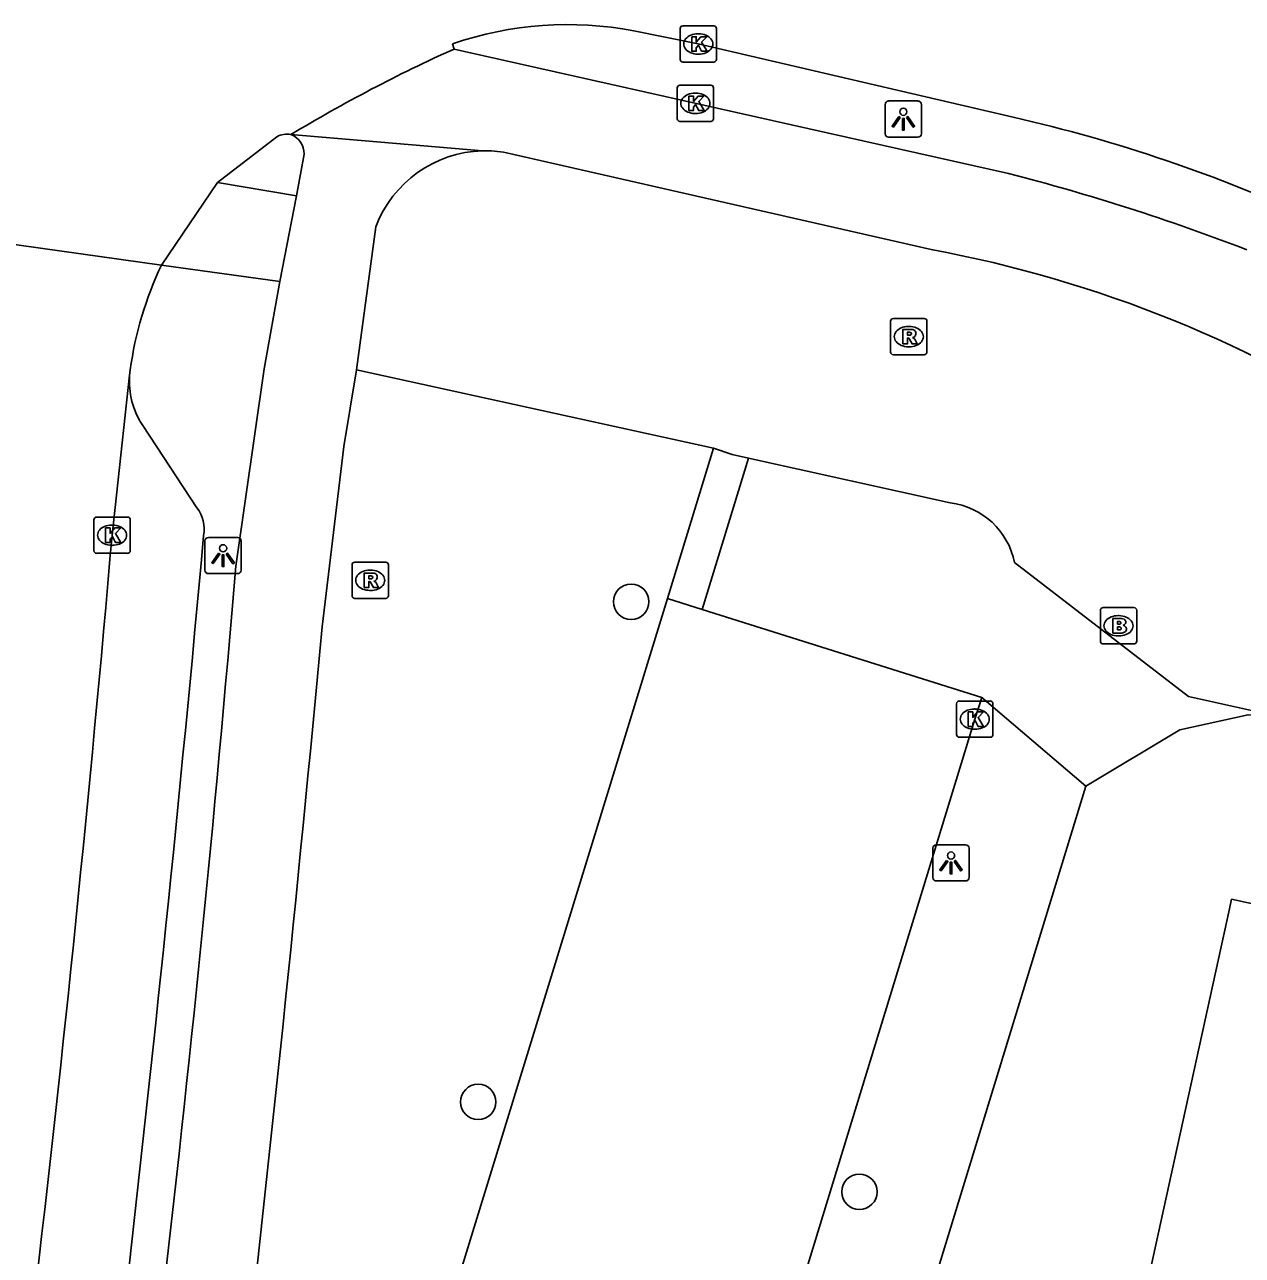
# Model space of a CAD drawing. Extents: x 163010 to 163853, y 382793 to 383982.
# Drawn here: x 163184.06 to 163217.64, y 383006.66 to 383040.59 of the extents above; entities that cross this region are included whole.
import ezdxf

# ---------------------------------------------------------------- set-up
doc = ezdxf.new("R2010")
doc.units = 0
for name, color, linetype in [('IMGEO_Berm_groen', 7, 'Continuous'), ('IMGEO_Boom', 7, 'Continuous'), ('IMGEO_Brandkraan', 7, 'Continuous'), ('IMGEO_Fietspad_gesloten', 7, 'Continuous'), ('IMGEO_Kolk', 7, 'Continuous'), ('IMGEO_Lichtpunt', 7, 'Continuous'), ('IMGEO_Pand', 7, 'Continuous'), ('IMGEO_Parkeervlak_open', 7, 'Continuous'), ('IMGEO_Rijbaan_lokaal_gesloten', 7, 'Continuous'), ('IMGEO_Rijbaan_lokaal_open', 7, 'Continuous'), ('IMGEO_Rioolput', 7, 'Continuous'), ('IMGEO_Voetpad_open', 7, 'Continuous')]:
    doc.layers.add(name, color=color, linetype=linetype)

msp = doc.modelspace()

# ---------------------------------------------------------------- linework, layer by layer
at = {"layer": 'IMGEO_Berm_groen'}
msp.add_lwpolyline([(163213.319, 383019.595), (163215.912, 383021.144), (163217.792, 383021.564), (163218.634, 383021.516)], dxfattribs=at)
at = {"layer": 'IMGEO_Boom'}
for centre in [(163200.783, 383024.677), (163196.567, 383010.89), (163207.077, 383008.413)]:
    msp.add_circle(centre, 0.489, dxfattribs=at)
at = {"layer": 'IMGEO_Brandkraan'}
for p, q in [((163213.721, 383023.588), (163213.721, 383024.44)), ((163213.796, 383024.514), (163214.648, 383024.514)), ((163214.722, 383024.44), (163214.722, 383023.588)), ((163214.209, 383024.294), (163214.234, 383024.294)), ((163214.232, 383023.734), (163214.207, 383023.734)), ((163214.648, 383023.514), (163213.796, 383023.514))]:
    msp.add_line(p, q, dxfattribs=at)
for points in [[(163213.721, 383023.588), (163213.721, 383024.44)], [(163213.796, 383024.514), (163214.648, 383024.514)], [(163214.722, 383024.44), (163214.722, 383023.588)], [(163214.069, 383024.214), (163214.069, 383023.814), (163214.282, 383023.814)], [(163214.3, 383024.214), (163214.069, 383024.214)], [(163214.248, 383024.133), (163214.194, 383024.133), (163214.194, 383024.057)], [(163214.194, 383024.057), (163214.247, 383024.057)], [(163214.256, 383023.981), (163214.194, 383023.981), (163214.194, 383023.9)], [(163214.194, 383023.9), (163214.256, 383023.9)], [(163214.648, 383023.514), (163213.796, 383023.514)]]:
    msp.add_lwpolyline(points, dxfattribs=at)
for centre, radius, start, end in [((163213.798, 383024.438), 0.0765, 91.552, 178.448), ((163213.798, 383024.438), 0.0765, 91.552, 178.448), ((163214.646, 383024.438), 0.0765, 1.552, 88.448), ((163214.646, 383024.438), 0.0765, 1.552, 88.448), ((163214.249, 383024.095), 0.0379, 267.8285, 90.9355), ((163214.257, 383023.94), 0.0404, 269.8759, 90.5077), ((163214.304, 383024.069), 0.145, 59.4692, 91.5367), ((163214.329, 383024.116), 0.0922, 285.5137, 58.1501), ((163214.334, 383023.924), 0.105, 301.3115, 78.989), ((163214.288, 383024.065), 0.251, 268.6676, 293.5347), ((163213.798, 383023.59), 0.0765, 181.552, 268.448), ((163213.798, 383023.59), 0.0765, 181.552, 268.448), ((163214.646, 383023.59), 0.0765, 271.552, 358.448), ((163214.646, 383023.59), 0.0765, 271.552, 358.448)]:
    msp.add_arc(centre, radius, start, end, dxfattribs=at)
for centre, major_axis, ratio, start_param, end_param in [((163214.208, 383024.014), (-0.387, 0.002), 0.722429, 4.712389, 7.853982), ((163214.233, 383024.014), (-0.39, 0.002), 0.717154, 1.570796, 4.712389)]:
    msp.add_ellipse(centre, major_axis=major_axis, ratio=ratio, start_param=start_param, end_param=end_param, dxfattribs=at)
at = {"layer": 'IMGEO_Fietspad_gesloten'}
for points in [[(163211.19, 383036.481), (163196.191, 383039.846), (163195.9, 383039.912)], [(163191.402, 383037.555), (163196.682, 383037.106)], [(163191.557, 383035.863), (163191.766, 383037.014)], [(163197.35, 383037.055), (163209.056, 383034.385)], [(163191.557, 383035.863), (163191.099, 383033.502)], [(163193.742, 383035.01), (163193.208, 383031.071)], [(163189.881, 383025.654), (163190.661, 383031.096), (163191.099, 383033.502)], [(163193.208, 383031.071), (163192.865, 383028.953), (163192.261, 383023.986)]]:
    msp.add_lwpolyline(points, dxfattribs=at)
for centre, radius, start, end in [((163191.197, 383037.024), 0.569, 358.9896, 68.8779), ((163196.774, 383033.868), 3.24, 91.6196, 159.3525), ((163196.773, 383033.897), 3.21, 79.6443, 91.6239), ((163196.427, 382979.022), 59.325, 68.92742, 75.5902), ((163202.813, 383000.604), 34.353, 56.2963, 79.5287), ((162592.859, 383075.119), 599.067, 353.271854, 355.263705), ((162207.794, 383115.141), 988.678, 353.433903, 354.7099)]:
    msp.add_arc(centre, radius, start, end, dxfattribs=at)
at = {"layer": 'IMGEO_Kolk'}
for p, q in [((163202.133, 383039.626), (163202.133, 383040.478)), ((163202.208, 383040.552), (163203.06, 383040.552)), ((163202.621, 383040.332), (163202.646, 383040.332)), ((163203.134, 383040.478), (163203.134, 383039.626)), ((163202.644, 383039.772), (163202.619, 383039.772)), ((163203.06, 383039.552), (163202.208, 383039.552)), ((163202.129, 383038.916), (163202.981, 383038.916)), ((163202.054, 383037.99), (163202.054, 383038.842)), ((163202.542, 383038.696), (163202.567, 383038.696)), ((163203.055, 383038.842), (163203.055, 383037.99)), ((163202.981, 383037.916), (163202.129, 383037.916)), ((163202.565, 383038.136), (163202.54, 383038.136)), ((163185.971, 383026.086), (163185.971, 383026.938)), ((163186.046, 383027.012), (163186.898, 383027.012)), ((163186.459, 383026.792), (163186.484, 383026.792)), ((163186.972, 383026.938), (163186.972, 383026.086)), ((163186.482, 383026.232), (163186.457, 383026.232)), ((163186.898, 383026.012), (163186.046, 383026.012)), ((163209.757, 383021.015), (163209.757, 383021.867)), ((163209.832, 383021.941), (163210.684, 383021.941)), ((163210.245, 383021.721), (163210.27, 383021.721)), ((163210.758, 383021.867), (163210.758, 383021.015)), ((163210.684, 383020.941), (163209.832, 383020.941)), ((163210.268, 383021.161), (163210.243, 383021.161))]:
    msp.add_line(p, q, dxfattribs=at)
for points in [[(163202.133, 383039.626), (163202.133, 383040.478)], [(163202.208, 383040.552), (163203.06, 383040.552)], [(163203.134, 383040.478), (163203.134, 383039.626)], [(163202.454, 383040.252), (163202.577, 383040.252), (163202.577, 383040.101), (163202.707, 383040.252), (163202.871, 383040.252), (163202.725, 383040.101), (163202.878, 383039.852), (163202.726, 383039.852), (163202.641, 383040.016), (163202.577, 383039.949), (163202.577, 383039.852), (163202.454, 383039.852), (163202.454, 383040.252)], [(163203.06, 383039.552), (163202.208, 383039.552)], [(163202.129, 383038.916), (163202.981, 383038.916)], [(163202.054, 383037.99), (163202.054, 383038.842)], [(163202.375, 383038.616), (163202.498, 383038.616), (163202.498, 383038.465), (163202.628, 383038.616), (163202.792, 383038.616), (163202.646, 383038.465), (163202.799, 383038.216), (163202.647, 383038.216), (163202.562, 383038.38), (163202.498, 383038.313), (163202.498, 383038.216), (163202.375, 383038.216), (163202.375, 383038.616)], [(163203.055, 383038.842), (163203.055, 383037.99)], [(163202.981, 383037.916), (163202.129, 383037.916)], [(163185.971, 383026.086), (163185.971, 383026.938)], [(163186.046, 383027.012), (163186.898, 383027.012)], [(163186.292, 383026.712), (163186.415, 383026.712), (163186.415, 383026.561), (163186.545, 383026.712), (163186.709, 383026.712), (163186.563, 383026.561), (163186.716, 383026.312), (163186.564, 383026.312), (163186.479, 383026.476), (163186.415, 383026.409), (163186.415, 383026.312), (163186.292, 383026.312), (163186.292, 383026.712)], [(163186.972, 383026.938), (163186.972, 383026.086)], [(163186.898, 383026.012), (163186.046, 383026.012)], [(163209.757, 383021.015), (163209.757, 383021.867)], [(163209.832, 383021.941), (163210.684, 383021.941)], [(163210.078, 383021.641), (163210.201, 383021.641), (163210.201, 383021.49), (163210.331, 383021.641), (163210.495, 383021.641), (163210.349, 383021.49), (163210.502, 383021.241), (163210.35, 383021.241), (163210.265, 383021.405), (163210.201, 383021.338), (163210.201, 383021.241), (163210.078, 383021.241), (163210.078, 383021.641)], [(163210.758, 383021.867), (163210.758, 383021.015)], [(163210.684, 383020.941), (163209.832, 383020.941)]]:
    msp.add_lwpolyline(points, dxfattribs=at)
for centre, start, end in [((163202.21, 383040.476), 91.552, 178.448), ((163202.21, 383040.476), 91.552, 178.448), ((163203.058, 383040.476), 1.552, 88.448), ((163203.058, 383040.476), 1.552, 88.448), ((163202.21, 383039.628), 181.552, 268.448), ((163202.21, 383039.628), 181.552, 268.448), ((163203.058, 383039.628), 271.552, 358.448), ((163203.058, 383039.628), 271.552, 358.448), ((163202.131, 383038.84), 91.552, 178.448), ((163202.131, 383038.84), 91.552, 178.448), ((163202.979, 383038.84), 1.552, 88.448), ((163202.979, 383038.84), 1.552, 88.448), ((163202.131, 383037.992), 181.552, 268.448), ((163202.131, 383037.992), 181.552, 268.448), ((163202.979, 383037.992), 271.552, 358.448), ((163202.979, 383037.992), 271.552, 358.448), ((163186.048, 383026.936), 91.552, 178.448), ((163186.048, 383026.936), 91.552, 178.448), ((163186.896, 383026.936), 1.552, 88.448), ((163186.896, 383026.936), 1.552, 88.448), ((163186.048, 383026.088), 181.552, 268.448), ((163186.048, 383026.088), 181.552, 268.448), ((163186.896, 383026.088), 271.552, 358.448), ((163186.896, 383026.088), 271.552, 358.448), ((163209.834, 383021.865), 91.552, 178.448), ((163209.834, 383021.865), 91.552, 178.448), ((163210.682, 383021.865), 1.552, 88.448), ((163210.682, 383021.865), 1.552, 88.448), ((163209.834, 383021.017), 181.552, 268.448), ((163209.834, 383021.017), 181.552, 268.448), ((163210.682, 383021.017), 271.552, 358.448), ((163210.682, 383021.017), 271.552, 358.448)]:
    msp.add_arc(centre, 0.0765, start, end, dxfattribs=at)
for centre, major_axis, ratio, start_param, end_param in [((163202.62, 383040.052), (-0.387, 0.002), 0.722429, 4.712389, 7.853982), ((163202.645, 383040.052), (-0.39, 0.002), 0.717154, 1.570796, 4.712389), ((163202.541, 383038.416), (-0.387, 0.002), 0.722429, 4.712389, 7.853982), ((163202.566, 383038.416), (-0.39, 0.002), 0.717154, 1.570796, 4.712389), ((163186.458, 383026.512), (-0.387, 0.002), 0.722429, 4.712389, 7.853982), ((163186.483, 383026.512), (-0.39, 0.002), 0.717154, 1.570796, 4.712389), ((163210.244, 383021.441), (-0.387, 0.002), 0.722429, 4.712389, 7.853982), ((163210.269, 383021.441), (-0.39, 0.002), 0.717154, 1.570796, 4.712389)]:
    msp.add_ellipse(centre, major_axis=major_axis, ratio=ratio, start_param=start_param, end_param=end_param, dxfattribs=at)
at = {"layer": 'IMGEO_Lichtpunt'}
for p, q in [((163207.789, 383038.385), (163207.789, 383037.578)), ((163207.789, 383038.385), (163207.789, 383037.578)), ((163208.691, 383038.48), (163207.883, 383038.48)), ((163208.691, 383038.48), (163207.883, 383038.48)), ((163208.785, 383037.578), (163208.785, 383038.385)), ((163208.785, 383037.578), (163208.785, 383038.385)), ((163207.883, 383037.484), (163208.691, 383037.484)), ((163207.883, 383037.484), (163208.691, 383037.484)), ((163189.033, 383026.353), (163189.033, 383025.546)), ((163189.033, 383026.353), (163189.033, 383025.546)), ((163189.935, 383026.448), (163189.127, 383026.448)), ((163189.935, 383026.448), (163189.127, 383026.448)), ((163190.029, 383025.546), (163190.029, 383026.353)), ((163190.029, 383025.546), (163190.029, 383026.353)), ((163189.127, 383025.452), (163189.935, 383025.452)), ((163189.127, 383025.452), (163189.935, 383025.452)), ((163209.104, 383017.882), (163209.104, 383017.075)), ((163209.104, 383017.882), (163209.104, 383017.075)), ((163210.006, 383017.977), (163209.198, 383017.977)), ((163210.006, 383017.977), (163209.198, 383017.977)), ((163210.1, 383017.075), (163210.1, 383017.882)), ((163210.1, 383017.075), (163210.1, 383017.882)), ((163209.198, 383016.981), (163210.006, 383016.981)), ((163209.198, 383016.981), (163210.006, 383016.981))]:
    msp.add_line(p, q, dxfattribs=at)
for points in [[(163208.163, 383038.049), (163208.202, 383038.021), (163208.014, 383037.759), (163207.976, 383037.786), (163208.163, 383038.049)], [(163208.265, 383038.001), (163208.312, 383038.001), (163208.312, 383037.679), (163208.265, 383037.679), (163208.265, 383038.001)], [(163208.375, 383038.021), (163208.413, 383038.048), (163208.6, 383037.786), (163208.561, 383037.758), (163208.375, 383038.021)], [(163189.407, 383026.017), (163189.446, 383025.989), (163189.258, 383025.727), (163189.22, 383025.754), (163189.407, 383026.017)], [(163189.619, 383025.989), (163189.657, 383026.016), (163189.844, 383025.754), (163189.805, 383025.726), (163189.619, 383025.989)], [(163189.509, 383025.969), (163189.556, 383025.969), (163189.556, 383025.647), (163189.509, 383025.647), (163189.509, 383025.969)], [(163209.478, 383017.546), (163209.517, 383017.518), (163209.329, 383017.256), (163209.291, 383017.283), (163209.478, 383017.546)], [(163209.69, 383017.518), (163209.728, 383017.545), (163209.915, 383017.283), (163209.876, 383017.255), (163209.69, 383017.518)], [(163209.58, 383017.498), (163209.627, 383017.498), (163209.627, 383017.176), (163209.58, 383017.176), (163209.58, 383017.498)]]:
    msp.add_lwpolyline(points, dxfattribs=at)
for centre in [(163208.288, 383038.183), (163189.532, 383026.151), (163209.603, 383017.68)]:
    msp.add_circle(centre, 0.0994, dxfattribs=at)
for centre, start, end in [((163207.883, 383038.385), 90, 180), ((163207.883, 383038.385), 90, 180), ((163208.691, 383038.385), 0, 90), ((163208.691, 383038.385), 0, 90), ((163207.883, 383037.578), 180, 270), ((163207.883, 383037.578), 180, 270), ((163208.691, 383037.578), 270, 0), ((163208.691, 383037.578), 270, 360), ((163189.127, 383026.353), 90, 180), ((163189.127, 383026.353), 90, 180), ((163189.935, 383026.353), 0, 90), ((163189.935, 383026.353), 0, 90), ((163189.127, 383025.546), 180, 270), ((163189.127, 383025.546), 180, 270), ((163189.935, 383025.546), 270, 0), ((163189.935, 383025.546), 270, 360), ((163209.198, 383017.882), 90, 180), ((163209.198, 383017.882), 90, 180), ((163210.006, 383017.882), 0, 90), ((163210.006, 383017.882), 0, 90), ((163209.198, 383017.075), 180, 270), ((163209.198, 383017.075), 180, 270), ((163210.006, 383017.075), 270, 0), ((163210.006, 383017.075), 270, 360)]:
    msp.add_arc(centre, 0.0946, start, end, dxfattribs=at)
at = {"layer": 'IMGEO_Pand'}
msp.add_lwpolyline([(163243.176, 382964.14), (163250.975, 383000), (163251.798, 383003.784), (163252.881, 383008.797), (163223.653, 383015.112), (163218.256, 383016.278), (163217.337, 383016.477), (163217.279, 383016.214), (163213.728, 383000), (163211.5, 382989.825), (163209.899, 382990.174), (163204.372, 382964.803), (163212.216, 382963.095), (163210.45, 382954.99)], dxfattribs=at)
at = {"layer": 'IMGEO_Parkeervlak_open'}
for points in [[(163188.81, 383027.265), (163187.316, 383029.538)], [(163186.271, 382973.348), (163187.822, 382973.139), (163189.777, 382985.751), (163194.167, 383000), (163195.768, 383005.197), (163201.783, 383024.763)], [(163202.737, 383024.463), (163210.454, 383022.04)]]:
    msp.add_lwpolyline(points, dxfattribs=at)
for centre, radius, start, end in [((163189.149, 383030.754), 2.2, 175.5433, 213.5572), ((163188.069, 383026.681), 0.944, 348.9457, 38.2439), ((162307.605, 383106.279), 884.993, 353.429822, 354.827968)]:
    msp.add_arc(centre, radius, start, end, dxfattribs=at)
at = {"layer": 'IMGEO_Rijbaan_lokaal_gesloten'}
for points in [[(163183.38, 383034.576), (163187.835, 383033.959)], [(163186.956, 383030.925), (163186.47, 383026.511)], [(163186.956, 383030.925), (163186.971, 383031.065)]]:
    msp.add_lwpolyline(points, dxfattribs=at)
for centre, radius, start, end in [((163196.782, 383029.712), 9.904, 154.6069, 172.1473), ((162497.785, 383085.878), 691.239, 353.303304, 355.073106)]:
    msp.add_arc(centre, radius, start, end, dxfattribs=at)
at = {"layer": 'IMGEO_Rijbaan_lokaal_open'}
for points in [[(163200.86, 383040.417), (163202.634, 383040.053), (163211.316, 383038.031)], [(163195.9, 383039.912), (163195.857, 383040.059)], [(163189.376, 383036.235), (163191.013, 383037.493)], [(163187.835, 383033.959), (163188.606, 383035.097), (163189.376, 383036.235)]]:
    msp.add_lwpolyline(points, dxfattribs=at)
for centre, radius, start, end in [((163199.042, 383030.683), 9.902, 79.4216, 108.7643), ((163213.311, 383001.216), 42.433, 114.2245, 121.0855), ((163202.116, 382997.359), 41.7, 65.1902, 77.2535), ((163191.288, 383037.016), 0.551, 78.1044, 120.0072)]:
    msp.add_arc(centre, radius, start, end, dxfattribs=at)
at = {"layer": 'IMGEO_Rioolput'}
for p, q in [((163208.013, 383032.485), (163208.865, 383032.485)), ((163207.938, 383031.559), (163207.938, 383032.411)), ((163208.426, 383032.265), (163208.451, 383032.265)), ((163208.939, 383032.411), (163208.939, 383031.559)), ((163208.865, 383031.485), (163208.013, 383031.485)), ((163208.449, 383031.705), (163208.424, 383031.705)), ((163193.088, 383024.843), (163193.088, 383025.695)), ((163193.163, 383025.769), (163194.015, 383025.769)), ((163194.089, 383025.695), (163194.089, 383024.843)), ((163193.576, 383025.549), (163193.601, 383025.549)), ((163194.015, 383024.769), (163193.163, 383024.769)), ((163193.599, 383024.989), (163193.574, 383024.989))]:
    msp.add_line(p, q, dxfattribs=at)
for points in [[(163208.013, 383032.485), (163208.865, 383032.485)], [(163207.938, 383031.559), (163207.938, 383032.411)], [(163208.527, 383032.183), (163208.275, 383032.185), (163208.275, 383031.785)], [(163208.939, 383032.411), (163208.939, 383031.559)], [(163208.275, 383031.785), (163208.399, 383031.785), (163208.399, 383031.947), (163208.41, 383031.947)], [(163208.453, 383032.104), (163208.399, 383032.104), (163208.399, 383032.023)], [(163208.399, 383032.023), (163208.451, 383032.023)], [(163208.457, 383031.918), (163208.528, 383031.785), (163208.668, 383031.785), (163208.603, 383031.911)], [(163208.865, 383031.485), (163208.013, 383031.485)], [(163193.088, 383024.843), (163193.088, 383025.695)], [(163193.163, 383025.769), (163194.015, 383025.769)], [(163194.089, 383025.695), (163194.089, 383024.843)], [(163193.677, 383025.467), (163193.425, 383025.469), (163193.425, 383025.069)], [(163193.603, 383025.388), (163193.549, 383025.388), (163193.549, 383025.307)], [(163193.425, 383025.069), (163193.549, 383025.069), (163193.549, 383025.231), (163193.56, 383025.231)], [(163193.549, 383025.307), (163193.601, 383025.307)], [(163193.607, 383025.202), (163193.678, 383025.069), (163193.818, 383025.069), (163193.753, 383025.195)], [(163194.015, 383024.769), (163193.163, 383024.769)]]:
    msp.add_lwpolyline(points, dxfattribs=at)
for centre, radius, start, end in [((163208.015, 383032.409), 0.0765, 91.552, 178.448), ((163208.015, 383032.409), 0.0765, 91.552, 178.448), ((163208.863, 383032.409), 0.0765, 1.552, 88.448), ((163208.863, 383032.409), 0.0765, 1.552, 88.448), ((163208.526, 383032.073), 0.109, 350.3612, 89.416), ((163208.409, 383031.894), 0.0533, 26.0293, 88.6989), ((163208.435, 383032.212), 0.19, 274.7715, 282.9687), ((163208.459, 383032.008), 0.0964, 77.0061, 93.1865), ((163208.473, 383032.065), 0.0378, 276.6634, 79.6772), ((163208.524, 383032.073), 0.112, 277.5842, 350.9817), ((163208.508, 383031.858), 0.108, 29.5134, 73.7905), ((163208.015, 383031.561), 0.0765, 181.552, 268.448), ((163208.015, 383031.561), 0.0765, 181.552, 268.448), ((163208.863, 383031.561), 0.0765, 271.552, 358.448), ((163208.863, 383031.561), 0.0765, 271.552, 358.448), ((163193.165, 383025.693), 0.0765, 91.552, 178.448), ((163193.165, 383025.693), 0.0765, 91.552, 178.448), ((163194.013, 383025.693), 0.0765, 1.552, 88.448), ((163194.013, 383025.693), 0.0765, 1.552, 88.448), ((163193.609, 383025.292), 0.0964, 77.0061, 93.1865), ((163193.623, 383025.349), 0.0378, 276.6634, 79.6772), ((163193.676, 383025.357), 0.109, 350.3612, 89.416), ((163193.674, 383025.357), 0.112, 277.5842, 350.9817), ((163193.559, 383025.178), 0.0533, 26.0293, 88.6989), ((163193.585, 383025.496), 0.19, 274.7715, 282.9687), ((163193.658, 383025.142), 0.108, 29.5134, 73.7905), ((163193.165, 383024.845), 0.0765, 181.552, 268.448), ((163193.165, 383024.845), 0.0765, 181.552, 268.448), ((163194.013, 383024.845), 0.0765, 271.552, 358.448), ((163194.013, 383024.845), 0.0765, 271.552, 358.448)]:
    msp.add_arc(centre, radius, start, end, dxfattribs=at)
for centre, major_axis, ratio, start_param, end_param in [((163208.425, 383031.985), (-0.387, 0.002), 0.722429, 4.712389, 7.853982), ((163208.45, 383031.985), (-0.39, 0.002), 0.717154, 1.570796, 4.712389), ((163193.575, 383025.269), (-0.387, 0.002), 0.722429, 4.712389, 7.853982), ((163193.6, 383025.269), (-0.39, 0.002), 0.717154, 1.570796, 4.712389)]:
    msp.add_ellipse(centre, major_axis=major_axis, ratio=ratio, start_param=start_param, end_param=end_param, dxfattribs=at)
at = {"layer": 'IMGEO_Voetpad_open'}
for points in [[(163189.376, 383036.235), (163191.557, 383035.863)], [(163191.099, 383033.502), (163187.835, 383033.959)], [(163193.208, 383031.071), (163203.058, 383028.91)], [(163203.058, 383028.91), (163201.783, 383024.763)], [(163204.02, 383028.637), (163203.567, 383028.738), (163203.058, 383028.91)], [(163202.737, 383024.463), (163204.02, 383028.637)], [(163204.02, 383028.637), (163209.581, 383027.403)], [(163211.355, 383025.758), (163216.154, 383022.063), (163218.634, 383021.516)], [(163201.783, 383024.763), (163202.737, 383024.463)], [(163193.109, 382965.445), (163197.313, 382979.212), (163203.692, 383000), (163204.521, 383002.702), (163210.258, 383021.441), (163210.454, 383022.04)], [(163210.454, 383022.04), (163213.319, 383019.595)], [(163213.319, 383019.595), (163207.322, 383000), (163196.559, 382964.833), (163196.442, 382964.863), (163195.83, 382962.873)]]:
    msp.add_lwpolyline(points, dxfattribs=at)
msp.add_arc((163209.326, 383025.349), 2.07, 11.3988, 82.9227, dxfattribs=at)

doc.saveas('drawing.dxf')
